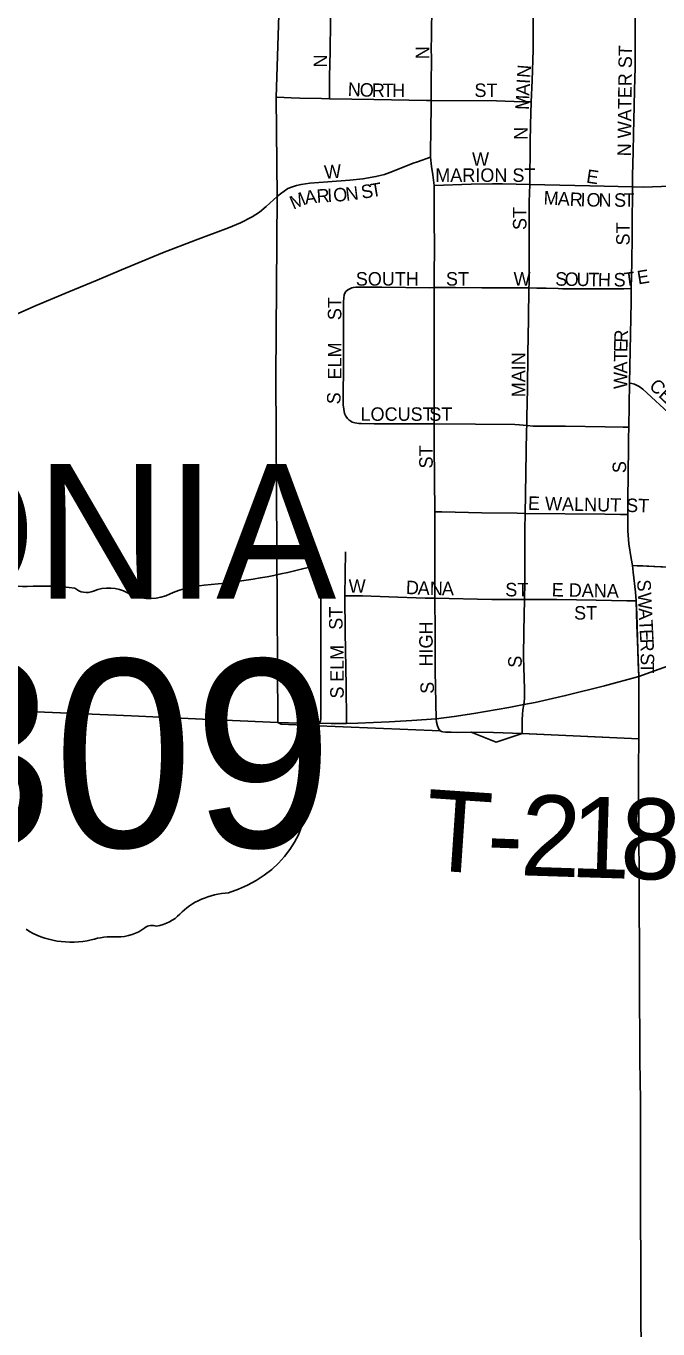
# Model space of a CAD drawing. Extents: x 1584893 to 1934202, y 663575 to 1091909.
# Drawn here: x 1836481 to 1838824, y 956462 to 961295 of the extents above; entities that cross this region are included whole.
import ezdxf

# ---------------------------------------------------------------- set-up
doc = ezdxf.new("R2010")
doc.units = 0
for name, color, linetype in [('GM_X_City_Street', 7, 'Continuous'), ('GM_X_City_Street_Text', 7, 'Continuous'), ('GM_X_Corporation', 7, 'Continuous'), ('GM_X_Corporation_Text', 7, 'Continuous'), ('GM_X_State_Location', 7, 'Continuous'), ('GM_X_State_Route', 7, 'Continuous'), ('GM_X_State_Shield', 7, 'Continuous'), ('GM_X_Township_Road', 7, 'Continuous'), ('GM_X_Township_Road_Text', 7, 'Continuous'), ('GM_X_Township_Subdivision', 7, 'Continuous'), ('GM_X_Township_Subdivision_Text', 7, 'Continuous')]:
    doc.layers.add(name, color=color, linetype=linetype)

msp = doc.modelspace()

# ---------------------------------------------------------------- linework, layer by layer
at = {"layer": 'GM_X_City_Street'}
for points in [[(1838729.6, 960699.1), (1838730.3, 960739.1), (1838732, 960829.9), (1838733.1, 960894.8), (1838735.6, 960999.6), (1838737.5, 961057.7), (1838738.4, 961099.4), (1838739.2, 961142.9), (1838739.5, 961204.9), (1838740.1, 961303.5), (1838740.5, 961374.7), (1838740.9, 961449.8), (1838741.1, 961467.3)], [(1837605.9, 961025.7), (1837606, 961038.8), (1837606.2, 961061.3), (1837606.6, 961108.7), (1837608.6, 961200.3), (1837610.1, 961312.3), (1837610.4, 961338.1), (1837611.2, 961364.8)], [(1837983.5, 961018.6), (1837983.1, 961086.8), (1837984.4, 961168.9), (1837983.8, 961217.7), (1837984, 961250.4), (1837984.1, 961266.7), (1837984.6, 961299.4), (1837985.5, 961331.9), (1837985.9, 961348.3)], [(1838354.5, 961013.8), (1838357.5, 961093.1), (1838360.9, 961206.9), (1838361.4, 961328)], [(1837411.9, 961031.2), (1837464.4, 961029.5), (1837495.7, 961027.5), (1837576, 961026.2), (1837605.9, 961025.7)], [(1837605.9, 961025.7), (1837688.8, 961024.1), (1837770, 961022.9), (1837965.3, 961018.7), (1837983.5, 961018.6)], [(1837980.6, 960809.3), (1837981.1, 960831.9), (1837982.1, 960906.6), (1837983.5, 961004.8), (1837983.5, 961018.6)], [(1837983.5, 961018.6), (1838225.8, 961017.9), (1838323.4, 961014.8), (1838354.5, 961013.8)], [(1838348.8, 960707.9), (1838350.4, 960863.6), (1838351.1, 960929.2), (1838354.5, 961013.8)], [(1837412.4, 960662.8), (1837424.5, 960673.4), (1837438.3, 960683.2), (1837451.5, 960692.9), (1837468.5, 960698.4), (1837484.4, 960703.9), (1837500.7, 960707.9), (1837533.7, 960712.8), (1837599.5, 960717.8), (1837681.4, 960723.1), (1837730.2, 960728.4), (1837778.3, 960736.7), (1837809.7, 960744.8), (1837840.4, 960755.3), (1837916.5, 960786.3), (1837932, 960792), (1837980.6, 960809.3)], [(1837994.7, 960704), (1837989.1, 960744), (1837984.2, 960774.6), (1837980.6, 960809.3)], [(1837994.6, 960324.9), (1837994.8, 960383.1), (1837995.1, 960461), (1837994.9, 960591.4), (1837994.7, 960704)], [(1837994.7, 960704), (1838131.5, 960708.5), (1838211.1, 960709.5), (1838248, 960709.9), (1838348.8, 960707.9)], [(1838345.9, 960324), (1838346.1, 960338.8), (1838347.1, 960534.6), (1838347, 960643.8), (1838348.8, 960707.9)], [(1838348.8, 960707.9), (1838571.2, 960702.2), (1838729.6, 960699.1)], [(1838725.4, 960321.2), (1838727.2, 960418.7), (1838728.9, 960516.6), (1838728.6, 960532.5), (1838728.5, 960564.9), (1838729, 960581), (1838729.4, 960662.6), (1838729.6, 960699.1)], [(1838729.6, 960699.1), (1838770.9, 960698.2), (1838837.2, 960699.6), (1838876.2, 960702.6)], [(1837690.8, 959826.5), (1837685.7, 959829.3), (1837681.3, 959831.8), (1837679.2, 959833.4), (1837677.5, 959834.7), (1837672.4, 959839.7), (1837666.4, 959848.8), (1837662.3, 959858), (1837659, 959874.1), (1837656.9, 959890.4), (1837657.1, 959923.6), (1837657.6, 960031), (1837658.2, 960173.1), (1837658.5, 960273), (1837660.5, 960298.3), (1837662.6, 960304.8), (1837667.1, 960310.3), (1837673.9, 960316.3), (1837681.3, 960320.7), (1837688.7, 960323.8)], [(1837688.7, 960323.8), (1837695.1, 960325.6), (1837703.9, 960326.7), (1837800.6, 960326.7), (1837977.4, 960324.7), (1837994.6, 960324.9)], [(1837994.1, 959819.4), (1837993.9, 960052), (1837994.1, 960166.9), (1837993.9, 960199.7), (1837994.4, 960290.1), (1837994.6, 960324.9)], [(1837994.6, 960324.9), (1838074, 960324.9), (1838171.7, 960324.6), (1838224.6, 960324.4), (1838289.7, 960324.2), (1838345.9, 960324)], [(1838337.7, 959814.1), (1838338.3, 959845.8), (1838340.3, 959948.8), (1838341.6, 960079), (1838344.2, 960208.7), (1838345.9, 960324)], [(1838345.9, 960324), (1838375.2, 960322.8), (1838393.4, 960322.6), (1838409.3, 960322.4), (1838454.5, 960321.4), (1838469.7, 960321.1), (1838585.5, 960321), (1838665.5, 960320.3), (1838697.2, 960320.7), (1838725.4, 960321.2)], [(1838718.8, 959970.4), (1838720.8, 960091.9), (1838724.5, 960271.7), (1838725.4, 960321.2)], [(1838716.1, 959807.4), (1838718.8, 959970.4)], [(1838718.8, 959970.4), (1838726.9, 959969.6), (1838736.7, 959967.5), (1838754.9, 959958.6), (1838767.6, 959947.8), (1838877.8, 959847.4), (1838974.7, 959760.6), (1839105.9, 959641.8), (1839249.6, 959510.3), (1839319.1, 959441.9), (1839394.2, 959366.5)], [(1837690.8, 959826.5), (1837694.7, 959825.1), (1837700, 959823.7), (1837707.4, 959822.5), (1837714.9, 959821.4), (1837723, 959821), (1837772, 959819.6), (1837967.8, 959819.5), (1837994.1, 959819.4)], [(1837996.6, 959493.5), (1837994.1, 959740), (1837994.1, 959819.4)], [(1837994.1, 959819.4), (1838147.2, 959818.7), (1838294, 959817.3), (1838310.2, 959816.1), (1838337.7, 959814.1)], [(1838331.5, 959487.5), (1838332.6, 959557.3), (1838337.3, 959795.9), (1838337.7, 959814.1)], [(1838337.7, 959814.1), (1838361.1, 959811.1), (1838481.4, 959811.1), (1838629, 959808.5), (1838694.9, 959807.7), (1838716.1, 959807.4)], [(1838712.5, 959483.1), (1838712.6, 959536.8), (1838715, 959732.9), (1838715.4, 959765.2), (1838716.1, 959807.4)], [(1837997.4, 959173.6), (1837996.7, 959477.1), (1837996.6, 959493.5)], [(1837996.6, 959493.5), (1838023, 959492.9), (1838171, 959489.6), (1838302.6, 959487.8), (1838331.5, 959487.5)], [(1838329.3, 959168.3), (1838330.1, 959230.1), (1838330.1, 959293.5), (1838330.2, 959322.6), (1838330.4, 959365.8), (1838330.6, 959427.4), (1838331.5, 959487.5)], [(1838331.5, 959487.5), (1838627.2, 959484.4), (1838685, 959483.5), (1838712.5, 959483.1)], [(1838729.4, 959294.4), (1838724.6, 959319.8), (1838716.3, 959374.7), (1838713.6, 959407.1), (1838712.3, 959423), (1838712.5, 959455.2), (1838712.5, 959483.1)], [(1837663.5, 959181.5), (1837665, 959344.8)], [(1837663.5, 959181.5), (1837728.2, 959181.5), (1837825.9, 959178.2), (1837960.4, 959173.2), (1837997.4, 959173.6)], [(1837669.3, 958708.5), (1837669.2, 958719.4), (1837667.9, 958847.3), (1837664.6, 959047.4), (1837663.5, 959181.5)], [(1837997.4, 959173.6), (1838207.8, 959168.7), (1838329.3, 959168.3)], [(1838001.5, 958725.9), (1837997.6, 958901.8), (1837997.7, 959049.6), (1837997.4, 959173.6)], [(1838327.1, 958778.4), (1838328.1, 958786.9), (1838329.3, 958802.4), (1838329.3, 958816.5), (1838329.3, 958834.4), (1838327.6, 958877.5), (1838326.9, 958915.8), (1838326.2, 958955.7), (1838327, 959050.6), (1838329.3, 959168.3)], [(1838329.3, 959168.3), (1838370.6, 959168.2), (1838417.5, 959168.1), (1838449.5, 959167.6), (1838595.6, 959165.1), (1838709.3, 959163.6), (1838742.9, 959163.2)], [(1838321, 958671.3), (1838321, 958680.9), (1838321, 958723.5), (1838322.2, 958742.1), (1838323.4, 958758.7), (1838327.1, 958778.4)], [(1838016.5, 958681.3), (1838010.2, 958689.3), (1838006.4, 958699.6), (1838003.1, 958712.9), (1838001.5, 958725.9)]]:
    msp.add_lwpolyline(points, dxfattribs=at)
at = {"layer": 'GM_X_Corporation'}
msp.add_lwpolyline([(1839230.1, 959270.9), (1838729.4, 959294.4), (1838732.5, 959269.9), (1838740.8, 959195.7), (1838742.9, 959163.2), (1838746, 959072.5), (1838749.2, 958981.8), (1838752.9, 958882.6), (1838753.1, 958651.6), (1838321, 958671.4), (1838223.7, 958639.4), (1838131.7, 958675.6), (1838082.2, 958675.2), (1838057.3, 958675.6), (1838036.1, 958676.2), (1838026.9, 958676.9), (1838021, 958678.7), (1838016.5, 958681.3), (1837537.3, 958701), (1837426.8, 958706.1), (1837414.7, 958711.8), (1837407.7, 959993.3), (1837412.4, 960662.8), (1837408.1, 961030.2), (1837420.1, 961375.5)], dxfattribs=at)
at = {"layer": 'GM_X_State_Route'}
for points in [[(1838752.9, 958882.6), (1838811.7, 958903.2), (1838981.3, 958964.1), (1839073, 958999.9), (1839178.4, 959045.1), (1839297.5, 959100.1), (1839385.3, 959144.4), (1839500.6, 959207), (1839530.8, 959224.6), (1839712.8, 959330.8), (1839965.8, 959482), (1840457.1, 959777.1), (1840863.1, 960019.7), (1840892.7, 960037.4), (1841302.9, 960282.2)], [(1838001.5, 958725.9), (1838069.1, 958734.6), (1838141, 958745.8), (1838270.7, 958767.8), (1838327.1, 958778.4), (1838368.5, 958786.2), (1838481.8, 958811.5), (1838626.5, 958847.9), (1838752.9, 958882.6)], [(1838753.1, 958651.6), (1838753, 958823.3), (1838752.9, 958882.6)], [(1834366.1, 958733.7), (1834428.1, 958735.4), (1834772.6, 958742.9), (1835330.6, 958756.7), (1835773.7, 958766.2), (1835986.9, 958768.2), (1836134.5, 958767.3), (1836314.9, 958760.7), (1836872.4, 958736), (1837134.8, 958724.1), (1837414.7, 958711.8)], [(1837414.7, 958711.8), (1837495.5, 958709.1), (1837611.8, 958707.6), (1837669.3, 958708.5), (1837711.5, 958709.1), (1837827.7, 958714.8), (1837911, 958719), (1838001.5, 958725.9)], [(1838763.5, 956291.4), (1838761.3, 956505), (1838759.9, 957080.1), (1838759.4, 957310.1), (1838757.4, 957458), (1838755.5, 957770.1), (1838754.6, 958131.6), (1838752.7, 958473.2), (1838752.3, 958542.4), (1838753.1, 958651.6)]]:
    msp.add_lwpolyline(points, dxfattribs=at)
at = {"layer": 'GM_X_State_Shield'}
for p, q in [((1837573.5, 958723.1), (1837573.5, 959275.9)), ((1837573.3, 958723.3), (1837573.5, 958723.1))]:
    msp.add_line(p, q, dxfattribs=at)
for centre, major_axis, start_param, end_param in [((1836953.6, 960690.2), (1845.5, 0), 4.814394, 5.042369), ((1837554.2, 959278.2), (19.4, 0), 6.141152, 7.989035), ((1836481.4, 959372.3), (195.5, 0), 4.042523, 4.731795), ((1836546.2, 958656.5), (702, 0), 1.404758, 1.657858), ((1836705.6, 959239.2), (56.4, 0), 3.836095, 5.185415), ((1836788.4, 959117.1), (117.3, 0), 0.950623, 2.079405), ((1836939.8, 959284.6), (141.1, 0), 4.081561, 5.145723), ((1837189, 958927), (371.3, 0), 1.699011, 2.107814), ((1837552.8, 958721), (20.7, 0), 5.05454, 6.418171), ((1837569, 958682.5), (30, 0), 1.883978, 3.671073), ((1837378.2, 958612.7), (180, 0), 5.934695, 6.695948), ((1837642.9, 958491.8), (130.9, 0), 2.387724, 3.262537), ((1837057, 958421.5), (461.6, 0), 5.101752, 6.440018), ((1837251.6, 957878.2), (252.8, 0), 1.647645, 2.488434), ((1836931.3, 958072.5), (149.1, 0), 4.937069, 5.64225), ((1836648.5, 958108.7), (264.6, 0), 4.026481, 4.996735), ((1836820.7, 958029.5), (141, 0), 4.691044, 5.507374), ((1836948.2, 957927.2), (39.7, 0), 1.147584, 2.315152), ((1836801.3, 957743.3), (217.4, 0), 1.495662, 1.94098)]:
    msp.add_ellipse(centre, major_axis=major_axis, ratio=0.8, start_param=start_param, end_param=end_param, dxfattribs=at)
at = {"layer": 'GM_X_Township_Road'}
for points in [[(1836248.6, 960140.3), (1836518.2, 960258.8), (1836639.2, 960309.1), (1836745.1, 960352.4), (1836835.3, 960391.1), (1836986.4, 960454.1), (1837108.8, 960500.9), (1837231.4, 960546.7), (1837276.3, 960565.7), (1837319.3, 960588.1), (1837346.5, 960605.5), (1837371.8, 960625.4), (1837412.4, 960662.8)], [(1838016.5, 958681.3), (1838021, 958678.7), (1838026.9, 958676.9), (1838036.1, 958676.2), (1838057.3, 958675.6), (1838082.2, 958675.2), (1838131.8, 958675.6), (1838214.4, 958675.2), (1838321, 958671.3)], [(1838321, 958671.3), (1838346.5, 958670.4), (1838753.1, 958651.6)]]:
    msp.add_lwpolyline(points, dxfattribs=at)
at = {"layer": 'GM_X_Township_Subdivision'}
for points in [[(1838729.4, 959294.4), (1838747.5, 959293.5), (1838768.2, 959292.5), (1838812.5, 959290.8), (1839008.7, 959282.2), (1839098.1, 959277), (1839172.8, 959274.4), (1839230.1, 959270.9)], [(1838742.9, 959163.2), (1838740.8, 959195.8), (1838732.5, 959269.9), (1838729.4, 959294.4)], [(1838752.9, 958882.6), (1838750.9, 958935), (1838749.2, 958981.8), (1838746, 959114), (1838742.9, 959163.2)]]:
    msp.add_lwpolyline(points, dxfattribs=at)

# ---------------------------------------------------------------- texts
at = {"layer": 'GM_X_City_Street_Text'}
for s, rotation, p in [('N WATER ST', 89.3173, (1838723.8, 960811.8)), ('N', 90, (1837597.4, 961141.5)), ('N', 90, (1837975.8, 961172.3)), ('N', 85.4923, (1838350.7, 961101.6)), ('N', 357.4421, (1837673.2, 961036.5)), ('O', 357.6284, (1837717.4, 961034.5)), ('R', 359.2339, (1837762.8, 961032.6)), ('T', 359.9457, (1837803.1, 961032.1)), ('H', 359.9929, (1837838.4, 961032.1)), ('ST', 0, (1838143.6, 961032.1)), ('A', 87.5949, (1838347.5, 961036.2)), ('I', 86.5437, (1838349.3, 961079.9)), ('M', 87.6861, (1838345.4, 960983.5)), ('N', 90, (1838341, 960873.1)), ('W', 0, (1838134.8, 960776.9)), ('W', 4.3961, (1837588.5, 960728.4)), ('MARION ST', 0, (1837998.4, 960717.3)), ('E', 351.6254, (1838556.4, 960714.7)), ('R', 3.7188, (1837559.8, 960639.3)), ('I', 3.4127, (1837599.2, 960641.9)), ('O', 4.1452, (1837621.8, 960643.2)), ('N', 7.04, (1837668.5, 960646.7)), ('S', 8.866, (1837726.9, 960654.2)), ('T', 9.6819, (1837762.5, 960659.7)), ('M', 23.3373, (1837472, 960613.7)), ('A', 7.4964, (1837517, 960633.7)), ('M', 356.993, (1838399.2, 960633.8)), ('A', 357.0656, (1838451.9, 960631)), ('R', 357.4504, (1838496.2, 960628.7)), ('I', 358.1863, (1838536.5, 960626.9)), ('O', 358.6753, (1838559, 960626.3)), ('N', 359.5762, (1838603.8, 960625.2)), ('S', 359.9956, (1838661.4, 960624.9)), ('T', 359.9956, (1838696.6, 960624.9)), ('ST', 90, (1838336.6, 960538.7)), ('ST', 90, (1838719.4, 960481.5)), ('SOUTH', 0, (1837703.6, 960332.5)), ('ST', 0, (1838038, 960332.5)), ('W', 0, (1838288.8, 960332.5)), ('S', 359.0711, (1838443, 960332.5)), ('O', 359.0601, (1838478.1, 960331.9)), ('U', 359.0694, (1838522.1, 960331.2)), ('T', 359.0665, (1838566.1, 960330.5)), ('H', 359.0805, (1838601.3, 960329.9)), ('S', 0.6733, (1838660.1, 960329)), ('T', 7.4989, (1838701.7, 960329.9)), ('E', 9.0791, (1838751.2, 960336.7)), ('ST', 90, (1837650.2, 960204.3)), ('R', 87.9112, (1838711.7, 960120.2)), ('ELM', 90, (1837650.2, 959984.3)), ('E', 88.4969, (1838710.8, 960085.1)), ('MAIN', 90, (1838332.2, 959918.3)), ('T', 89.6994, (1838710.6, 960050.2)), ('A', 89.9781, (1838710.6, 960006.3)), ('W', 89.9832, (1838710.6, 959949.1)), ('CEMETARY', 316.6051, (1838788, 959955.9)), ('S', 86.6656, (1837645.7, 959891.1)), ('LOCUST', 0, (1837721.2, 959830.9)), ('ST', 0, (1837976.4, 959830.9)), ('ST', 90, (1837989, 959654.3)), ('S', 90, (1838706.2, 959636.7)), ('E WALNUT ST', 358.7374, (1838341.9, 959500.9)), ('W', 0, (1837677.2, 959192.9)), ('D', 357.7478, (1837888.8, 959188.5)), ('A', 357.7478, (1837932.7, 959186.7)), ('N', 358.8779, (1837977.8, 959185)), ('A', 359.9703, (1838022.8, 959184.1)), ('ST', 0, (1838258, 959179.7)), ('E DANA', 358.896, (1838429.9, 959179.7)), ('ST', 0, (1838513.2, 959093.7)), ('ST', 90, (1837654.6, 959055.9)), ('HIGH', 90, (1837989, 958919.5)), ('ELM', 90, (1837659, 958862.3)), ('S', 90, (1838319, 958915.1)), ('S', 90, (1837993.4, 958818.3)), ('S', 90, (1837659, 958800.7))]:
    msp.add_text(s, height=50, rotation=rotation, dxfattribs=at).set_placement(p)
at = {"layer": 'GM_X_Corporation_Text'}
msp.add_text('CALEDONIA', height=500, rotation=0, dxfattribs=at).set_placement((1833767.4, 959171))
at = {"layer": 'GM_X_State_Location'}
for s in ['s', 'r']:
    msp.add_text(s, height=1, dxfattribs=at).set_placement((1836683.8, 958632.9))
at = {"layer": 'GM_X_State_Shield'}
msp.add_text('309', height=696.1, dxfattribs=at).set_placement((1836065.3, 958249.4))
at = {"layer": 'GM_X_Township_Road_Text'}
for s, rotation, p in [('T', 356.1101, (1837952.6, 958165.8)), ('2', 358.1133, (1838311, 958145.3)), ('1', 358.2186, (1838496.3, 958139.3)), ('8', 358.2566, (1838681.3, 958133.5)), ('-', 357.8352, (1838186.3, 958150.1))]:
    msp.add_text(s, height=300, rotation=rotation, dxfattribs=at).set_placement(p)
at = {"layer": 'GM_X_Township_Subdivision_Text'}
for s, rotation, p in [('S', 272.8979, (1838747, 959241.2)), ('W', 272.9007, (1838749.4, 959192.8)), ('A', 272.8864, (1838752.3, 959135.7)), ('T', 272.8916, (1838754.5, 959091.8)), ('E', 272.8979, (1838756.3, 959056.6)), ('R', 272.4537, (1838758.1, 959021.6)), ('S', 270.2732, (1838760, 958969.3)), ('T', 270, (1838760.2, 958934.2))]:
    msp.add_text(s, height=50, rotation=rotation, dxfattribs=at).set_placement(p)

doc.saveas('drawing.dxf')
